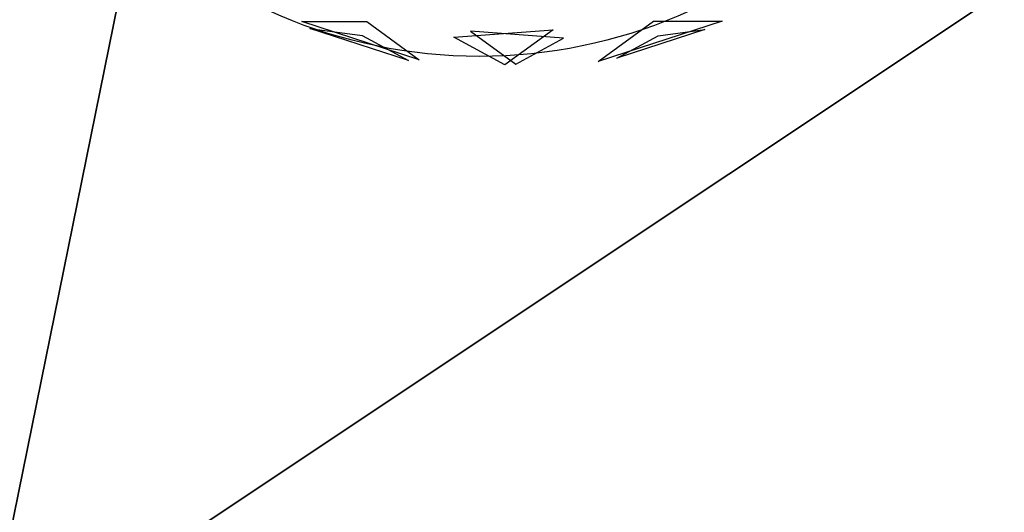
# Model space of a CAD drawing. Extents: x 22936 to 50368, y -4877 to 31080.
# Tile 496 of 601: x 47674 to 48036, y 6003 to 6184. Entities that reach past the tile are written whole.
import ezdxf

# ---------------------------------------------------------------- set-up
doc = ezdxf.new("R2010")
doc.units = 0
doc.layers.get('0').update_dxf_attribs({"linetype": 'CONTINUOUS'})
for name, color, linetype in [('00_TRACE_ARBRE', 3, 'CONTINUOUS'), ('00_TRACE_RDC', 241, 'CONTINUOUS'), ('08_AMENAGEMENTS_EXTERIEURS', 253, 'CONTINUOUS'), ('09_VEGETATION', 134, 'CONTINUOUS')]:
    doc.layers.add(name, color=color, linetype=linetype)

# ---------------------------------------------------------------- blocks, each defined once
blk = doc.blocks.new('TREE_GEOMETRIC_ROUND')
at = {"color": 7}
for p, q in [((-241.2, -1821.6, 4186.4), (-673.9, -1681, 4186.4)), ((-673.9, -1681, 4186.4), (-434.7, -1681, 4561.2)), ((-434.7, -1681, 4561.2), (-241.2, -1821.6, 4186.4)), ((416.4, -1827.8, 3736.8), (620.5, -1679.6, 3316.1)), ((872.7, -1679.6, 3736.8), (416.4, -1827.8, 3736.8)), ((620.5, -1679.6, 3316.1), (872.7, -1679.6, 3736.8)), ((-280.9, -1824.6, 3733.7), (-643.6, -1706.8, 3733.7)), ((-643.6, -1706.8, 3733.7), (-451.4, -1732.4, 3459.9)), ((-451.4, -1732.4, 3459.9), (-280.9, -1824.6, 3733.7)), ((-113.8, -1739.2, 3265.8), (250.8, -1711.1, 3199.5)), ((289.6, -1742.8, 4599.3), (-53.5, -1716.3, 4661.7)), ((-53.5, -1716.3, 4661.7), (113.7, -1837.9, 4337.8)), ((250.8, -1711.1, 3199.5), (73.1, -1840.2, 3565.9)), ((809.5, -1711, 4189.8), (486, -1816, 4189.8)), ((486, -1816, 4189.8), (638.1, -1733.9, 4415.9)), ((638.1, -1733.9, 4415.9), (809.5, -1711, 4189.8)), ((73.1, -1840.2, 3565.9), (-113.8, -1739.2, 3265.8)), ((113.7, -1837.9, 4337.8), (289.6, -1742.8, 4599.3))]:
    blk.add_line(p, q, dxfattribs=at)
mesh = blk.add_polyface(dxfattribs=at)
corners = [(-434.7, -1681, 4561.2), (-241.2, -1821.6, 4186.4), (-673.9, -1681, 4186.4)]
mesh.append_faces([[corners[k] for k in face] for face in [(0, 1, 2)]], dxfattribs={"color": 7})
mesh = blk.add_polyface(dxfattribs=at)
corners = [(872.7, -1679.6, 3736.8), (416.4, -1827.8, 3736.8), (620.5, -1679.6, 3316.1)]
mesh.append_faces([[corners[k] for k in face] for face in [(0, 1, 2)]], dxfattribs={"color": 7})
mesh = blk.add_polyface(dxfattribs=at)
corners = [(-643.6, -1706.8, 3733.7), (-451.4, -1732.4, 3459.9), (-280.9, -1824.6, 3733.7)]
mesh.append_faces([[corners[k] for k in face] for face in [(0, 1, 2)]], dxfattribs={"color": 7})
mesh = blk.add_polyface(dxfattribs=at)
corners = [(73.1, -1840.2, 3565.9), (-113.8, -1739.2, 3265.8), (250.8, -1711.1, 3199.5)]
mesh.append_faces([[corners[k] for k in face] for face in [(0, 1, 2)]], dxfattribs={"color": 7})
mesh = blk.add_polyface(dxfattribs=at)
corners = [(-53.5, -1716.3, 4661.7), (113.7, -1837.9, 4337.8), (289.6, -1742.8, 4599.3)]
mesh.append_faces([[corners[k] for k in face] for face in [(0, 1, 2)]], dxfattribs={"color": 7})
mesh = blk.add_polyface(dxfattribs=at)
corners = [(638.1, -1733.9, 4415.9), (809.5, -1711, 4189.8), (486, -1816, 4189.8)]
mesh.append_faces([[corners[k] for k in face] for face in [(0, 1, 2)]], dxfattribs={"color": 7})
blk = doc.blocks.new('ARBRE_SIMPLE')
blk.add_circle((0, 0), 250)
blk = doc.blocks.new('GROUPER_1')
at = {"layer": '00_TRACE_ARBRE', "xscale": 0.75, "yscale": 0.75, "zscale": 0.75, "rotation": 10.53798942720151}
blk.add_blockref('ARBRE_SIMPLE', (6229.02, 6969.71), dxfattribs=at)
blk = doc.blocks.new('GROUPER_2')
at = {"layer": '00_TRACE_RDC'}
blk.add_blockref('GROUPER_1', (12098.99, 4265.72), dxfattribs=at)
blk = doc.blocks.new('GROUPER_15')
at = {"layer": '08_AMENAGEMENTS_EXTERIEURS'}
mesh = blk.add_polyface(dxfattribs=at)
corners = [(4729.78, 4582.9), (4440.99, 3870.79), (4440.99, 4582.9), (4729.78, 4024.79), (4729.78, 3870.79), (6556.3, 3870.79), (6582.22, 4024.79)]
mesh.append_faces([[corners[k] for k in face] for face in [(0, 1, 2), (5, 3, 6)]], dxfattribs={"vtx0": -1})
mesh.append_faces([[corners[k] for k in face] for face in [(1, 3, 4)]], dxfattribs={"vtx0": -1, "vtx1": -1})
mesh.append_faces([[corners[k] for k in face] for face in [(1, 0, 3), (3, 5, 4)]], dxfattribs={"vtx0": -1, "vtx2": -1})
blk = doc.blocks.new('GROUPER_17')
at = {"layer": '08_AMENAGEMENTS_EXTERIEURS'}
mesh = blk.add_polyface(dxfattribs=at)
corners = [(16.45, 1860.4), (0, 1328), (0, 1844.55), (1795, 1328), (33.02, 1876.27), (49.71, 1892.12), (66.55, 1907.89), (83.55, 1923.55), (100.74, 1939.04), (118.11, 1954.33), (135.7, 1969.37), (153.53, 1984.11), (171.6, 1998.5), (189.93, 2012.5), (208.55, 2026.07), (227.46, 2039.16), (246.69, 2051.72), (266.25, 2063.72), (286.11, 2075.18), (306.26, 2086.08), (326.69, 2096.46), (347.37, 2106.3), (368.28, 2115.64), (389.4, 2124.46), (410.72, 2132.79), (432.21, 2140.64), (453.87, 2148), (475.66, 2154.9), (497.57, 2161.34), (519.59, 2167.33), (541.68, 2172.89), (563.84, 2178.01), (586.04, 2182.71), (608.27, 2187), (630.51, 2190.89), (652.73, 2194.39), (674.92, 2197.5), (697.06, 2200.25), (719.14, 2202.62), (741.15, 2204.62), (763.1, 2206.23), (785, 2207.43), (806.84, 2208.22), (828.63, 2208.57), (850.38, 2208.48), (872.08, 2207.93), (893.75, 2206.9), (915.39, 2205.39), (936.99, 2203.38), (958.57, 2200.86), (980.13, 2197.81), (1001.67, 2194.22), (1023.19, 2190.07), (1044.71, 2185.36), (1066.22, 2180.06), (1087.73, 2174.17), (1109.23, 2167.67), (1130.75, 2160.55), (1152.27, 2152.79), (1173.81, 2144.38), (1195.36, 2135.31), (1216.93, 2125.59), (1238.5, 2115.38), (1260.06, 2104.88), (1281.58, 2094.27), (1303.04, 2083.75), (1324.43, 2073.52), (1345.72, 2063.77), (1366.89, 2054.69), (1387.93, 2046.48), (1408.82, 2039.32), (1429.54, 2033.42), (1450.06, 2028.98), (1470.36, 2026.17), (1490.44, 2025.2), (1510.26, 2026.26), (1529.82, 2029.54), (1549.07, 2035.18), (1567.96, 2043.07), (1586.43, 2053.03), (1604.39, 2064.91), (1621.79, 2078.53), (1638.55, 2093.74), (1654.6, 2110.37), (1669.89, 2128.24), (1684.32, 2147.2), (1697.85, 2167.08), (1710.39, 2187.71), (1721.89, 2208.92), (1732.26, 2230.56), (1741.45, 2252.45), (1749.38, 2274.43), (1756.03, 2296.38), (1761.5, 2318.27), (1765.9, 2340.13), (1769.36, 2361.94), (1771.99, 2383.72), (1773.91, 2405.46), (1775.24, 2427.19), (1776.09, 2448.89), (1776.59, 2470.58), (1776.85, 2492.26), (1777, 2513.93), (2395.68, 2513.93), (1845, 75), (1845, 0), (1332.44, 6187.9), (953.84, 4324.79), (744.56, 6114.92), (1503.53, 4690.87), (1872.82, 4324.79), (2843.74, 4811.2), (2680.87, 4187.05), (193.79, -1456.02), (188.09, -1836.1), (174.84, -1645.82), (233.16, -2021.44), (244.41, -1272.11), (308.78, -2196.56), (325.25, -1099.34), (412.78, -2356.46), (434, -942.64), (3662.14, -2801.42), (567.57, -806.46), (722.14, -694.7), (893.31, -610.54), (1076.21, -556.38), (1155.38, -537.12), (1232.99, -512.33), (1308.66, -482.14), (1382.02, -446.69), (1452.7, -406.15), (1520.35, -360.74), (1584.63, -310.68), (1645.22, -256.21), (1701.82, -197.6), (1754.16, -135.16), (1801.96, -69.18), (1795, 75)]
mesh.append_faces([[corners[k] for k in face] for face in [(0, 1, 2), (106, 107, 108), (113, 114, 115)]], dxfattribs={"vtx0": -1})
mesh.append_faces([[corners[k] for k in face] for face in [(1, 0, 3), (104, 103, 105), (107, 109, 110), (110, 111, 112), (114, 113, 116), (116, 117, 118), (118, 119, 120), (120, 121, 122), (122, 112, 111)]], dxfattribs={"vtx0": -1, "vtx1": -1})
mesh.append_faces([[corners[k] for k in face] for face in [(3, 103, 104), (122, 105, 103)]], dxfattribs={"vtx0": -1, "vtx1": -1, "vtx2": -1})
mesh.append_faces([[corners[k] for k in face] for face in [(3, 0, 4), (3, 4, 5), (3, 5, 6), (3, 6, 7), (3, 7, 8), (3, 8, 9), (3, 9, 10), (3, 10, 11), (3, 11, 12), (3, 12, 13), (3, 13, 14), (3, 14, 15), (3, 15, 16), (3, 16, 17), (3, 17, 18), (3, 18, 19), (3, 19, 20), (3, 20, 21), (3, 21, 22), (3, 22, 23), (3, 23, 24), (3, 24, 25), (3, 25, 26), (3, 26, 27), (3, 27, 28), (3, 28, 29), (3, 29, 30), (3, 30, 31), (3, 31, 32), (3, 32, 33), (3, 33, 34), (3, 34, 35), (3, 35, 36), (3, 36, 37), (3, 37, 38), (3, 38, 39), (3, 39, 40), (3, 40, 41), (3, 41, 42), (3, 42, 43), (3, 43, 44), (3, 44, 45), (3, 45, 46), (3, 46, 47), (3, 47, 48), (3, 48, 49), (3, 49, 50), (3, 50, 51), (3, 51, 52), (3, 52, 53), (3, 53, 54), (3, 54, 55), (3, 55, 56), (3, 56, 57), (3, 57, 58), (3, 58, 59), (3, 59, 60), (3, 60, 61), (3, 61, 62), (3, 62, 63), (3, 63, 64), (3, 64, 65), (3, 65, 66), (3, 66, 67), (3, 67, 68), (3, 68, 69), (3, 69, 70), (3, 70, 71), (3, 71, 72), (3, 72, 73), (3, 73, 74), (3, 74, 75), (3, 75, 76), (3, 76, 77), (3, 77, 78), (3, 78, 79), (3, 79, 80), (3, 80, 81), (3, 81, 82), (3, 82, 83), (3, 83, 84), (3, 84, 85), (3, 85, 86), (3, 86, 87), (3, 87, 88), (3, 88, 89), (3, 89, 90), (3, 90, 91), (3, 91, 92), (3, 92, 93), (3, 93, 94), (3, 94, 95), (3, 95, 96), (3, 96, 97), (3, 97, 98), (3, 98, 99), (3, 99, 100), (3, 100, 101), (3, 101, 102), (3, 102, 103), (107, 106, 109), (110, 109, 111), (116, 113, 117), (118, 117, 119), (120, 119, 121), (122, 121, 123), (122, 123, 124), (122, 124, 125), (122, 125, 126), (122, 126, 127), (122, 127, 128), (122, 128, 129), (122, 129, 130), (122, 130, 131), (122, 131, 132), (122, 132, 133), (122, 133, 134), (122, 134, 135), (122, 135, 136), (122, 136, 137), (122, 137, 105), (122, 103, 112)]], dxfattribs={"vtx0": -1, "vtx2": -1})
mesh.append_faces([[corners[k] for k in face] for face in [(104, 138, 3)]], dxfattribs={"vtx2": -1})
blk = doc.blocks.new('GROUPER_122')
at = {"layer": '08_AMENAGEMENTS_EXTERIEURS'}
mesh = blk.add_polyface(dxfattribs=at)
corners = [(4865.77, 2632.41), (4440.58, 2433.55), (4420.06, 2562.46), (4529.79, 1059.49), (4741, 1059.49), (5029.79, 1059.49), (4894.7, 2450.68), (5779.35, 2591.51), (6882.55, 501.38), (5029.79, 501.38), (5988.63, 801.38), (6907.61, 801.38), (7602.54, 0), (6819.83, 133.42), (7715.66, 663.64), (3404.37, 2268.59), (164, 668.17), (0, 1757.09), (2762.33, 1059.49)]
mesh.append_faces([[corners[k] for k in face] for face in [(0, 1, 2), (5, 8, 9), (8, 12, 13), (12, 11, 14), (15, 16, 17)]], dxfattribs={"vtx0": -1})
mesh.append_faces([[corners[k] for k in face] for face in [(3, 0, 4), (4, 0, 5), (10, 5, 7), (16, 15, 18), (18, 15, 3)]], dxfattribs={"vtx0": -1, "vtx1": -1})
mesh.append_faces([[corners[k] for k in face] for face in [(1, 0, 3), (8, 5, 10), (12, 8, 11)]], dxfattribs={"vtx0": -1, "vtx1": -1, "vtx2": -1})
mesh.append_faces([[corners[k] for k in face] for face in [(5, 0, 6), (5, 6, 7), (8, 10, 11), (3, 15, 1)]], dxfattribs={"vtx0": -1, "vtx2": -1})

msp = doc.modelspace()

# ---------------------------------------------------------------- block references
at = {"layer": '00_TRACE_RDC'}
msp.add_blockref('GROUPER_2', (29515.15, -4876.93), dxfattribs=at)
at = {"layer": '08_AMENAGEMENTS_EXTERIEURS', "color": 54}
msp.add_blockref('GROUPER_17', (46706.19, 1619.93), dxfattribs=at)
at = {"layer": '08_AMENAGEMENTS_EXTERIEURS', "color": 9}
msp.add_blockref('GROUPER_122', (41671.41, 5143.34), dxfattribs=at)
at = {"layer": '08_AMENAGEMENTS_EXTERIEURS', "color": 254}
msp.add_blockref('GROUPER_15', (41971.41, 1619.93), dxfattribs=at)
at = {"layer": '09_VEGETATION', "xscale": 0.1, "yscale": 0.1, "zscale": 0.1}
msp.add_blockref('TREE_GEOMETRIC_ROUND', (47845.15, 6351.91), dxfattribs=at)

doc.saveas('drawing.dxf')
